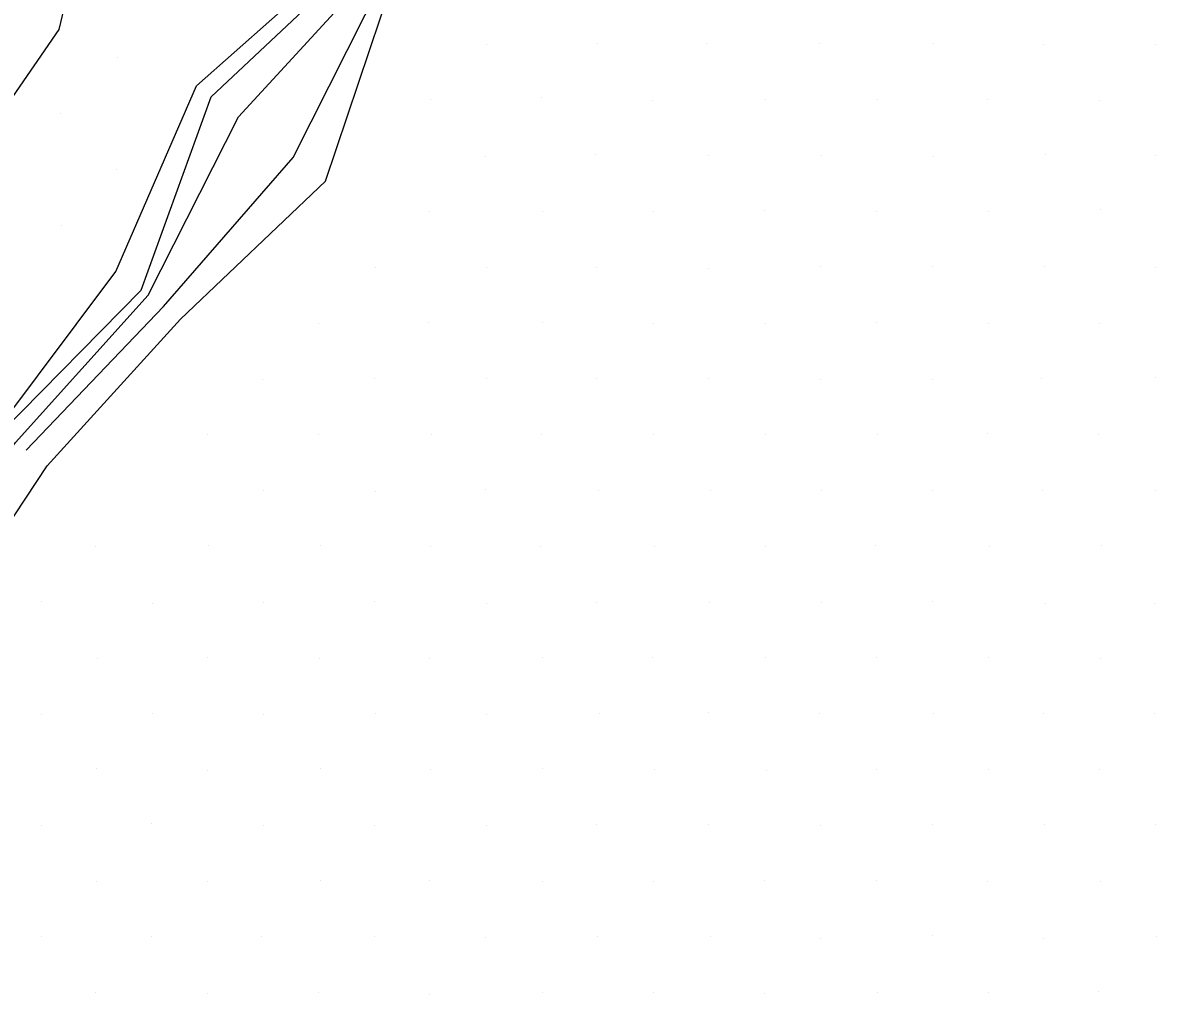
# Model space of a CAD drawing. Extents: x 1602514 to 1609837, y 863887 to 871157.
# Drawn here: x 1605729.9 to 1605873.5, y 867519.9 to 867643 of the extents above; entities that cross this region are included whole.
import ezdxf

# ---------------------------------------------------------------- set-up
doc = ezdxf.new("R2010")
doc.units = 0
for name, color, linetype in [('Survey-Flow line', 7, 'Continuous'), ('Survey-Ridge Lines', 7, 'Continuous'), ('Survey-Spot dirt', 7, 'Continuous')]:
    doc.layers.add(name, color=color, linetype=linetype)

msp = doc.modelspace()

# ---------------------------------------------------------------- linework, layer by layer
at = {"layer": 'Survey-Flow line'}
msp.add_lwpolyline([(1605680.59, 867532.38), (1605701.45, 867548.02), (1605714.54, 867569.41), (1605728.96, 867589.81), (1605745.78, 867608.44), (1605757.24, 867631.03), (1605774.21, 867649.54), (1605783.87, 867673.47), (1605800.39, 867692.31), (1605799.78, 867723.84), (1605818.17, 867741.3), (1605835.66, 867759.43), (1605841.16, 867772.69), (1605845.73, 867798.75), (1605839.14, 867822.96), (1605829.21, 867846.63), (1605821.01, 867870.58), (1605819.07, 867895.56), (1605815.76, 867920.32), (1605812.24, 867945.04), (1605805.99, 867969.31)], dxfattribs=at)
msp.add_lwpolyline([(1605680.59, 867532.38), (1605701.45, 867548.02), (1605714.54, 867569.41), (1605728.96, 867589.81), (1605745.78, 867608.44), (1605757.24, 867631.03), (1605774.21, 867649.54), (1605783.87, 867673.47), (1605800.39, 867692.31), (1605799.78, 867723.84), (1605818.17, 867741.3), (1605835.66, 867759.43), (1605841.16, 867772.69), (1605845.73, 867798.75), (1605839.14, 867822.96), (1605829.21, 867846.63), (1605821.01, 867870.58), (1605819.07, 867895.56), (1605815.76, 867920.32), (1605812.24, 867945.04), (1605805.99, 867969.31)], dxfattribs=at)
at = {"layer": 'Survey-Ridge Lines'}
for points in [[(1605683.61, 867530.15), (1605704.4, 867545.83), (1605719.16, 867565.98), (1605732.98, 867586.84), (1605749.86, 867605.41), (1605768.23, 867622.89), (1605776.6, 867647.77), (1605787.47, 867670.8), (1605804.36, 867689.37), (1605804.03, 867720.69), (1605822.42, 867738.15), (1605843.75, 867753.44), (1605851.25, 867774.36), (1605855.83, 867800.42), (1605849.22, 867824.63), (1605845.26, 867849.28), (1605829.35, 867871.95), (1605823.7, 867896.32), (1605819.85, 867920.99), (1605818.89, 867946.14), (1605809.64, 867969.91)], [(1605683.61, 867530.15), (1605704.4, 867545.83), (1605719.16, 867565.98), (1605732.98, 867586.84), (1605749.86, 867605.41), (1605768.23, 867622.89), (1605776.6, 867647.77), (1605787.47, 867670.8), (1605804.36, 867689.37), (1605804.03, 867720.69), (1605822.42, 867738.15), (1605843.75, 867753.44), (1605851.25, 867774.36), (1605855.83, 867800.42), (1605849.22, 867824.63), (1605845.26, 867849.28), (1605829.35, 867871.95), (1605823.7, 867896.32), (1605819.85, 867920.99), (1605818.89, 867946.14), (1605809.64, 867969.91)], [(1605675.53, 867536.13), (1605699.18, 867549.7), (1605712.26, 867571.09), (1605726.69, 867591.49), (1605741.69, 867611.46), (1605751.89, 867634.99), (1605771.01, 867651.91), (1605781.3, 867675.36), (1605796.45, 867695.23), (1605796.72, 867726.1), (1605809.86, 867747.45), (1605831.56, 867762.46), (1605834.37, 867771.57), (1605828.33, 867795.88), (1605829.73, 867821.41)], [(1605675.53, 867536.13), (1605699.18, 867549.7), (1605712.26, 867571.09), (1605726.69, 867591.49), (1605741.69, 867611.46), (1605751.89, 867634.99), (1605771.01, 867651.91), (1605781.3, 867675.36), (1605796.45, 867695.23), (1605796.72, 867726.1), (1605809.86, 867747.45), (1605831.56, 867762.46), (1605834.37, 867771.57), (1605828.33, 867795.88), (1605829.73, 867821.41)], [(1605675.33, 867597.3), (1605706.66, 867610.09), (1605724.47, 867627.61), (1605734.48, 867642.12), (1605742.89, 867677.47), (1605748.75, 867686.12), (1605748.68, 867735.68), (1605753.67, 867779.38), (1605753.86, 867809.41)], [(1605675.33, 867597.3), (1605706.66, 867610.09), (1605724.47, 867627.61), (1605734.48, 867642.12), (1605742.89, 867677.47), (1605748.75, 867686.12), (1605748.68, 867735.68), (1605753.67, 867779.38), (1605753.86, 867809.41)], [(1605727.2, 867591.11), (1605744.9, 867609.09), (1605753.76, 867633.6), (1605772.26, 867650.98), (1605781.93, 867674.9), (1605798.23, 867693.91), (1605797.75, 867725.34), (1605816.3, 867742.69)], [(1605727.2, 867591.11), (1605744.9, 867609.09), (1605753.76, 867633.6), (1605772.26, 867650.98), (1605781.93, 867674.9), (1605798.23, 867693.91), (1605797.75, 867725.34), (1605816.3, 867742.69)], [(1605730.31, 867588.81), (1605747.7, 867607.01), (1605764.16, 867625.9), (1605775.54, 867648.55), (1605786.54, 867671.49), (1605801.99, 867691.13), (1605801.38, 867722.65), (1605820.08, 867739.89)], [(1605730.31, 867588.81), (1605747.7, 867607.01), (1605764.16, 867625.9), (1605775.54, 867648.55), (1605786.54, 867671.49), (1605801.99, 867691.13), (1605801.38, 867722.65), (1605820.08, 867739.89)]]:
    msp.add_lwpolyline(points, dxfattribs=at)
at = {"layer": 'Survey-Spot dirt'}
for p, q in [((1605788.7, 867640.15), (1605788.7, 867640.15)), ((1605788.7, 867640.15), (1605788.7, 867640.15)), ((1605802.69, 867640.3), (1605802.69, 867640.3)), ((1605802.69, 867640.3), (1605802.69, 867640.3)), ((1605816.54, 867640.39), (1605816.54, 867640.39)), ((1605816.54, 867640.39), (1605816.54, 867640.39)), ((1605830.87, 867640.33), (1605830.87, 867640.33)), ((1605830.87, 867640.33), (1605830.87, 867640.33)), ((1605845.31, 867640.3), (1605845.31, 867640.3)), ((1605845.31, 867640.3), (1605845.31, 867640.3)), ((1605859.26, 867640.23), (1605859.26, 867640.23)), ((1605859.26, 867640.23), (1605859.26, 867640.23)), ((1605873.46, 867640.22), (1605873.46, 867640.22)), ((1605873.46, 867640.22), (1605873.46, 867640.22)), ((1605741.9, 867638.54), (1605741.9, 867638.54)), ((1605741.9, 867638.54), (1605741.9, 867638.54)), ((1605781.49, 867633.22), (1605781.49, 867633.22)), ((1605781.49, 867633.22), (1605781.49, 867633.22)), ((1605795.6, 867633.55), (1605795.6, 867633.55)), ((1605795.6, 867633.55), (1605795.6, 867633.55)), ((1605809.68, 867633.18), (1605809.68, 867633.18)), ((1605809.68, 867633.18), (1605809.68, 867633.18)), ((1605824.06, 867633.27), (1605824.06, 867633.27)), ((1605824.06, 867633.27), (1605824.06, 867633.27)), ((1605838.13, 867633.24), (1605838.13, 867633.24)), ((1605838.13, 867633.24), (1605838.13, 867633.24)), ((1605852.18, 867633.25), (1605852.18, 867633.25)), ((1605852.18, 867633.25), (1605852.18, 867633.25)), ((1605866.35, 867633.18), (1605866.35, 867633.18)), ((1605866.35, 867633.18), (1605866.35, 867633.18)), ((1605734.69, 867631.41), (1605734.69, 867631.41)), ((1605734.69, 867631.41), (1605734.69, 867631.41)), ((1605788.54, 867626.02), (1605788.54, 867626.02)), ((1605788.54, 867626.02), (1605788.54, 867626.02)), ((1605802.45, 867626.31), (1605802.45, 867626.31)), ((1605802.45, 867626.31), (1605802.45, 867626.31)), ((1605816.83, 867626.16), (1605816.83, 867626.16)), ((1605816.83, 867626.16), (1605816.83, 867626.16)), ((1605831.05, 867626.14), (1605831.05, 867626.14)), ((1605831.05, 867626.14), (1605831.05, 867626.14)), ((1605845.23, 867626.05), (1605845.23, 867626.05)), ((1605845.23, 867626.05), (1605845.23, 867626.05)), ((1605859.45, 867626.27), (1605859.45, 867626.27)), ((1605859.45, 867626.27), (1605859.45, 867626.27)), ((1605873.38, 867626.13), (1605873.38, 867626.13)), ((1605873.38, 867626.13), (1605873.38, 867626.13)), ((1605741.8, 867624.43), (1605741.8, 867624.43)), ((1605741.8, 867624.43), (1605741.8, 867624.43)), ((1605781.43, 867619.06), (1605781.43, 867619.06)), ((1605781.43, 867619.06), (1605781.43, 867619.06)), ((1605795.77, 867619.06), (1605795.77, 867619.06)), ((1605795.77, 867619.06), (1605795.77, 867619.06)), ((1605809.85, 867619.06), (1605809.85, 867619.06)), ((1605809.85, 867619.06), (1605809.85, 867619.06)), ((1605823.92, 867619.13), (1605823.92, 867619.13)), ((1605823.92, 867619.13), (1605823.92, 867619.13)), ((1605838.12, 867619.07), (1605838.12, 867619.07)), ((1605838.12, 867619.07), (1605838.12, 867619.07)), ((1605852.26, 867619.09), (1605852.26, 867619.09)), ((1605852.26, 867619.09), (1605852.26, 867619.09)), ((1605866.45, 867619.29), (1605866.45, 867619.29)), ((1605866.45, 867619.29), (1605866.45, 867619.29)), ((1605734.79, 867617.26), (1605734.79, 867617.26)), ((1605734.79, 867617.26), (1605734.79, 867617.26)), ((1605774.53, 867611.99), (1605774.53, 867611.99)), ((1605774.53, 867611.99), (1605774.53, 867611.99)), ((1605788.65, 867612.01), (1605788.65, 867612.01)), ((1605788.65, 867612.01), (1605788.65, 867612.01)), ((1605802.59, 867611.99), (1605802.59, 867611.99)), ((1605802.59, 867611.99), (1605802.59, 867611.99)), ((1605816.83, 867611.82), (1605816.83, 867611.82)), ((1605816.83, 867611.82), (1605816.83, 867611.82)), ((1605830.98, 867612.13), (1605830.98, 867612.13)), ((1605830.98, 867612.13), (1605830.98, 867612.13)), ((1605845.18, 867612.14), (1605845.18, 867612.14)), ((1605845.18, 867612.14), (1605845.18, 867612.14)), ((1605859.3, 867612.08), (1605859.3, 867612.08)), ((1605859.3, 867612.08), (1605859.3, 867612.08)), ((1605873.38, 867611.96), (1605873.38, 867611.96)), ((1605873.38, 867611.96), (1605873.38, 867611.96)), ((1605767.4, 867604.86), (1605767.4, 867604.86)), ((1605767.4, 867604.86), (1605767.4, 867604.86)), ((1605781.27, 867604.96), (1605781.27, 867604.96)), ((1605781.27, 867604.96), (1605781.27, 867604.96)), ((1605795.74, 867605), (1605795.74, 867605)), ((1605795.74, 867605), (1605795.74, 867605)), ((1605809.82, 867604.89), (1605809.82, 867604.89)), ((1605809.82, 867604.89), (1605809.82, 867604.89)), ((1605823.96, 867604.91), (1605823.96, 867604.91)), ((1605823.96, 867604.91), (1605823.96, 867604.91)), ((1605838.09, 867604.98), (1605838.09, 867604.98)), ((1605838.09, 867604.98), (1605838.09, 867604.98)), ((1605852.26, 867604.89), (1605852.26, 867604.89)), ((1605852.26, 867604.89), (1605852.26, 867604.89)), ((1605866.36, 867604.85), (1605866.36, 867604.85)), ((1605866.36, 867604.85), (1605866.36, 867604.85)), ((1605760.27, 867597.78), (1605760.27, 867597.78)), ((1605760.27, 867597.78), (1605760.27, 867597.78)), ((1605774.4, 867597.89), (1605774.4, 867597.89)), ((1605774.4, 867597.89), (1605774.4, 867597.89)), ((1605788.67, 867597.91), (1605788.67, 867597.91)), ((1605788.67, 867597.91), (1605788.67, 867597.91)), ((1605802.58, 867597.92), (1605802.58, 867597.92)), ((1605802.58, 867597.92), (1605802.58, 867597.92)), ((1605816.83, 867597.9), (1605816.83, 867597.9)), ((1605816.83, 867597.9), (1605816.83, 867597.9)), ((1605830.97, 867597.82), (1605830.97, 867597.82)), ((1605830.97, 867597.82), (1605830.97, 867597.82)), ((1605845.17, 867597.81), (1605845.17, 867597.81)), ((1605845.17, 867597.81), (1605845.17, 867597.81)), ((1605859.02, 867597.94), (1605859.02, 867597.94)), ((1605859.02, 867597.94), (1605859.02, 867597.94)), ((1605873.43, 867598.06), (1605873.43, 867598.06)), ((1605873.43, 867598.06), (1605873.43, 867598.06)), ((1605753.34, 867590.85), (1605753.34, 867590.85)), ((1605753.34, 867590.85), (1605753.34, 867590.85)), ((1605767.39, 867590.83), (1605767.39, 867590.83)), ((1605767.39, 867590.83), (1605767.39, 867590.83)), ((1605781.66, 867590.84), (1605781.66, 867590.84)), ((1605781.66, 867590.84), (1605781.66, 867590.84)), ((1605795.65, 867590.81), (1605795.65, 867590.81)), ((1605795.65, 867590.81), (1605795.65, 867590.81)), ((1605809.85, 867590.79), (1605809.85, 867590.79)), ((1605809.85, 867590.79), (1605809.85, 867590.79)), ((1605824.01, 867590.8), (1605824.01, 867590.8)), ((1605824.01, 867590.8), (1605824.01, 867590.8)), ((1605838.18, 867590.76), (1605838.18, 867590.76)), ((1605838.18, 867590.76), (1605838.18, 867590.76)), ((1605852.17, 867590.89), (1605852.17, 867590.89)), ((1605852.17, 867590.89), (1605852.17, 867590.89)), ((1605866.23, 867590.85), (1605866.23, 867590.85)), ((1605866.23, 867590.85), (1605866.23, 867590.85)), ((1605760.33, 867583.66), (1605760.33, 867583.66)), ((1605760.33, 867583.66), (1605760.33, 867583.66)), ((1605774.54, 867583.62), (1605774.54, 867583.62)), ((1605774.54, 867583.62), (1605774.54, 867583.62)), ((1605788.56, 867583.82), (1605788.56, 867583.82)), ((1605788.56, 867583.82), (1605788.56, 867583.82)), ((1605802.87, 867583.66), (1605802.87, 867583.66)), ((1605802.87, 867583.66), (1605802.87, 867583.66)), ((1605816.99, 867583.73), (1605816.99, 867583.73)), ((1605816.99, 867583.73), (1605816.99, 867583.73)), ((1605831.09, 867583.75), (1605831.09, 867583.75)), ((1605831.09, 867583.75), (1605831.09, 867583.75)), ((1605845.18, 867583.69), (1605845.18, 867583.69)), ((1605845.18, 867583.69), (1605845.18, 867583.69)), ((1605859.07, 867583.69), (1605859.07, 867583.69)), ((1605859.07, 867583.69), (1605859.07, 867583.69)), ((1605873.47, 867583.75), (1605873.47, 867583.75)), ((1605873.47, 867583.75), (1605873.47, 867583.75)), ((1605767.64, 867576.78), (1605767.64, 867576.78)), ((1605767.64, 867576.78), (1605767.64, 867576.78)), ((1605837.99, 867576.74), (1605837.99, 867576.74)), ((1605837.99, 867576.74), (1605837.99, 867576.74)), ((1605739.1, 867576.61), (1605739.1, 867576.61)), ((1605739.1, 867576.61), (1605739.1, 867576.61)), ((1605753.36, 867576.69), (1605753.36, 867576.69)), ((1605753.36, 867576.69), (1605753.36, 867576.69)), ((1605781.55, 867576.59), (1605781.55, 867576.59)), ((1605781.55, 867576.59), (1605781.55, 867576.59)), ((1605795.47, 867576.62), (1605795.47, 867576.62)), ((1605795.47, 867576.62), (1605795.47, 867576.62)), ((1605809.9, 867576.66), (1605809.9, 867576.66)), ((1605809.9, 867576.66), (1605809.9, 867576.66)), ((1605824.06, 867576.61), (1605824.06, 867576.61)), ((1605824.06, 867576.61), (1605824.06, 867576.61)), ((1605852.43, 867576.63), (1605852.43, 867576.63)), ((1605852.43, 867576.63), (1605852.43, 867576.63)), ((1605866.52, 867576.69), (1605866.52, 867576.69)), ((1605866.52, 867576.69), (1605866.52, 867576.69)), ((1605732.25, 867569.62), (1605732.25, 867569.62)), ((1605732.25, 867569.62), (1605732.25, 867569.62)), ((1605774.42, 867569.68), (1605774.42, 867569.68)), ((1605774.42, 867569.68), (1605774.42, 867569.68)), ((1605845.1, 867569.69), (1605845.1, 867569.69)), ((1605845.1, 867569.69), (1605845.1, 867569.69)), ((1605746.33, 867569.46), (1605746.33, 867569.46)), ((1605746.33, 867569.46), (1605746.33, 867569.46)), ((1605760.45, 867569.51), (1605760.45, 867569.51)), ((1605760.45, 867569.51), (1605760.45, 867569.51)), ((1605788.66, 867569.42), (1605788.66, 867569.42)), ((1605788.66, 867569.42), (1605788.66, 867569.42)), ((1605802.62, 867569.5), (1605802.62, 867569.5)), ((1605802.62, 867569.5), (1605802.62, 867569.5)), ((1605816.92, 867569.52), (1605816.92, 867569.52)), ((1605816.92, 867569.52), (1605816.92, 867569.52)), ((1605831.15, 867569.51), (1605831.15, 867569.51)), ((1605831.15, 867569.51), (1605831.15, 867569.51)), ((1605859.51, 867569.43), (1605859.51, 867569.43)), ((1605859.51, 867569.43), (1605859.51, 867569.43)), ((1605873.34, 867569.41), (1605873.34, 867569.41)), ((1605873.34, 867569.41), (1605873.34, 867569.41)), ((1605739.37, 867562.48), (1605739.37, 867562.48)), ((1605739.37, 867562.48), (1605739.37, 867562.48)), ((1605753.24, 867562.53), (1605753.24, 867562.53)), ((1605753.24, 867562.53), (1605753.24, 867562.53)), ((1605767.44, 867562.38), (1605767.44, 867562.38)), ((1605767.44, 867562.38), (1605767.44, 867562.38)), ((1605781.42, 867562.49), (1605781.42, 867562.49)), ((1605781.42, 867562.49), (1605781.42, 867562.49)), ((1605795.79, 867562.55), (1605795.79, 867562.55)), ((1605795.79, 867562.55), (1605795.79, 867562.55)), ((1605809.74, 867562.53), (1605809.74, 867562.53)), ((1605809.74, 867562.53), (1605809.74, 867562.53)), ((1605823.99, 867562.51), (1605823.99, 867562.51)), ((1605823.99, 867562.51), (1605823.99, 867562.51)), ((1605838.07, 867562.54), (1605838.07, 867562.54)), ((1605838.07, 867562.54), (1605838.07, 867562.54)), ((1605852.28, 867562.55), (1605852.28, 867562.55)), ((1605852.28, 867562.55), (1605852.28, 867562.55)), ((1605866.49, 867562.4), (1605866.49, 867562.4)), ((1605866.49, 867562.4), (1605866.49, 867562.4)), ((1605732.21, 867555.39), (1605732.21, 867555.39)), ((1605732.21, 867555.39), (1605732.21, 867555.39)), ((1605746.3, 867555.49), (1605746.3, 867555.49)), ((1605746.3, 867555.49), (1605746.3, 867555.49)), ((1605760.41, 867555.29), (1605760.41, 867555.29)), ((1605760.41, 867555.29), (1605760.41, 867555.29)), ((1605774.56, 867555.51), (1605774.56, 867555.51)), ((1605774.56, 867555.51), (1605774.56, 867555.51)), ((1605788.64, 867555.4), (1605788.64, 867555.4)), ((1605788.64, 867555.4), (1605788.64, 867555.4)), ((1605802.99, 867555.41), (1605802.99, 867555.41)), ((1605802.99, 867555.41), (1605802.99, 867555.41)), ((1605816.77, 867555.65), (1605816.77, 867555.65)), ((1605816.77, 867555.65), (1605816.77, 867555.65)), ((1605830.79, 867555.46), (1605830.79, 867555.46)), ((1605830.79, 867555.46), (1605830.79, 867555.46)), ((1605845.29, 867555.42), (1605845.29, 867555.42)), ((1605845.29, 867555.42), (1605845.29, 867555.42)), ((1605859.23, 867555.47), (1605859.23, 867555.47)), ((1605859.23, 867555.47), (1605859.23, 867555.47)), ((1605873.34, 867555.5), (1605873.34, 867555.5)), ((1605873.34, 867555.5), (1605873.34, 867555.5)), ((1605739.26, 867548.55), (1605739.26, 867548.55)), ((1605739.26, 867548.55), (1605739.26, 867548.55)), ((1605753.27, 867548.26), (1605753.27, 867548.26)), ((1605753.27, 867548.26), (1605753.27, 867548.26)), ((1605767.58, 867548.49), (1605767.58, 867548.49)), ((1605767.58, 867548.49), (1605767.58, 867548.49)), ((1605781.55, 867548.37), (1605781.55, 867548.37)), ((1605781.55, 867548.37), (1605781.55, 867548.37)), ((1605795.72, 867548.46), (1605795.72, 867548.46)), ((1605795.72, 867548.46), (1605795.72, 867548.46)), ((1605809.88, 867548.35), (1605809.88, 867548.35)), ((1605809.88, 867548.35), (1605809.88, 867548.35)), ((1605824.11, 867548.28), (1605824.11, 867548.28)), ((1605824.11, 867548.28), (1605824.11, 867548.28)), ((1605838.11, 867548.38), (1605838.11, 867548.38)), ((1605838.11, 867548.38), (1605838.11, 867548.38)), ((1605852.22, 867548.31), (1605852.22, 867548.31)), ((1605852.22, 867548.31), (1605852.22, 867548.31)), ((1605866.38, 867548.4), (1605866.38, 867548.4)), ((1605866.38, 867548.4), (1605866.38, 867548.4)), ((1605732.22, 867541.27), (1605732.22, 867541.27)), ((1605732.22, 867541.27), (1605732.22, 867541.27)), ((1605746.18, 867541.51), (1605746.18, 867541.51)), ((1605746.18, 867541.51), (1605746.18, 867541.51)), ((1605760.39, 867541.31), (1605760.39, 867541.31)), ((1605760.39, 867541.31), (1605760.39, 867541.31)), ((1605774.51, 867541.32), (1605774.51, 867541.32)), ((1605774.51, 867541.32), (1605774.51, 867541.32)), ((1605788.69, 867541.28), (1605788.69, 867541.28)), ((1605788.69, 867541.28), (1605788.69, 867541.28)), ((1605802.64, 867541.42), (1605802.64, 867541.42)), ((1605802.64, 867541.42), (1605802.64, 867541.42)), ((1605816.84, 867541.42), (1605816.84, 867541.42)), ((1605816.84, 867541.42), (1605816.84, 867541.42)), ((1605830.96, 867541.27), (1605830.96, 867541.27)), ((1605830.96, 867541.27), (1605830.96, 867541.27)), ((1605845.21, 867541.36), (1605845.21, 867541.36)), ((1605845.21, 867541.36), (1605845.21, 867541.36)), ((1605859.36, 867541.35), (1605859.36, 867541.35)), ((1605859.36, 867541.35), (1605859.36, 867541.35)), ((1605873.46, 867541.35), (1605873.46, 867541.35)), ((1605873.46, 867541.35), (1605873.46, 867541.35)), ((1605739.22, 867534.19), (1605739.22, 867534.19)), ((1605739.22, 867534.19), (1605739.22, 867534.19)), ((1605753.29, 867534.21), (1605753.29, 867534.21)), ((1605753.29, 867534.21), (1605753.29, 867534.21)), ((1605767.57, 867534.25), (1605767.57, 867534.25)), ((1605767.57, 867534.25), (1605767.57, 867534.25)), ((1605781.43, 867534.28), (1605781.43, 867534.28)), ((1605781.43, 867534.28), (1605781.43, 867534.28)), ((1605795.71, 867534.22), (1605795.71, 867534.22)), ((1605795.71, 867534.22), (1605795.71, 867534.22)), ((1605809.75, 867534.19), (1605809.75, 867534.19)), ((1605809.75, 867534.19), (1605809.75, 867534.19)), ((1605823.93, 867534.3), (1605823.93, 867534.3)), ((1605823.93, 867534.3), (1605823.93, 867534.3)), ((1605838.04, 867534.28), (1605838.04, 867534.28)), ((1605838.04, 867534.28), (1605838.04, 867534.28)), ((1605852.12, 867534.14), (1605852.12, 867534.14)), ((1605852.12, 867534.14), (1605852.12, 867534.14)), ((1605866.41, 867534.19), (1605866.41, 867534.19)), ((1605866.41, 867534.19), (1605866.41, 867534.19)), ((1605732.3, 867527.23), (1605732.3, 867527.23)), ((1605732.3, 867527.23), (1605732.3, 867527.23)), ((1605746.22, 867527.26), (1605746.22, 867527.26)), ((1605746.22, 867527.26), (1605746.22, 867527.26)), ((1605760.19, 867527.17), (1605760.19, 867527.17)), ((1605760.19, 867527.17), (1605760.19, 867527.17)), ((1605774.47, 867527.17), (1605774.47, 867527.17)), ((1605774.47, 867527.17), (1605774.47, 867527.17)), ((1605788.58, 867527.12), (1605788.58, 867527.12)), ((1605788.58, 867527.12), (1605788.58, 867527.12)), ((1605802.7, 867527.23), (1605802.7, 867527.23)), ((1605802.7, 867527.23), (1605802.7, 867527.23)), ((1605816.99, 867527.25), (1605816.99, 867527.25)), ((1605816.99, 867527.25), (1605816.99, 867527.25)), ((1605830.92, 867527.01), (1605830.92, 867527.01)), ((1605830.92, 867527.01), (1605830.92, 867527.01)), ((1605845.18, 867527.32), (1605845.18, 867527.32)), ((1605845.18, 867527.32), (1605845.18, 867527.32)), ((1605859.22, 867526.99), (1605859.22, 867526.99)), ((1605859.22, 867526.99), (1605859.22, 867526.99)), ((1605873.52, 867527.19), (1605873.52, 867527.19)), ((1605873.52, 867527.19), (1605873.52, 867527.19)), ((1605739.09, 867520.1), (1605739.09, 867520.1)), ((1605739.09, 867520.1), (1605739.09, 867520.1)), ((1605753.35, 867520.05), (1605753.35, 867520.05)), ((1605753.35, 867520.05), (1605753.35, 867520.05)), ((1605767.38, 867520.16), (1605767.38, 867520.16)), ((1605767.38, 867520.16), (1605767.38, 867520.16)), ((1605781.45, 867519.89), (1605781.45, 867519.89)), ((1605781.45, 867519.89), (1605781.45, 867519.89)), ((1605795.79, 867520.06), (1605795.79, 867520.06)), ((1605795.79, 867520.06), (1605795.79, 867520.06)), ((1605809.77, 867520.06), (1605809.77, 867520.06)), ((1605809.77, 867520.06), (1605809.77, 867520.06)), ((1605823.93, 867520), (1605823.93, 867520)), ((1605823.93, 867520), (1605823.93, 867520)), ((1605838.21, 867520.12), (1605838.21, 867520.12)), ((1605838.21, 867520.12), (1605838.21, 867520.12)), ((1605852.31, 867520.09), (1605852.31, 867520.09)), ((1605852.31, 867520.09), (1605852.31, 867520.09)), ((1605866.24, 867520.22), (1605866.24, 867520.22)), ((1605866.24, 867520.22), (1605866.24, 867520.22))]:
    msp.add_line(p, q, dxfattribs=at)

doc.saveas('drawing.dxf')
